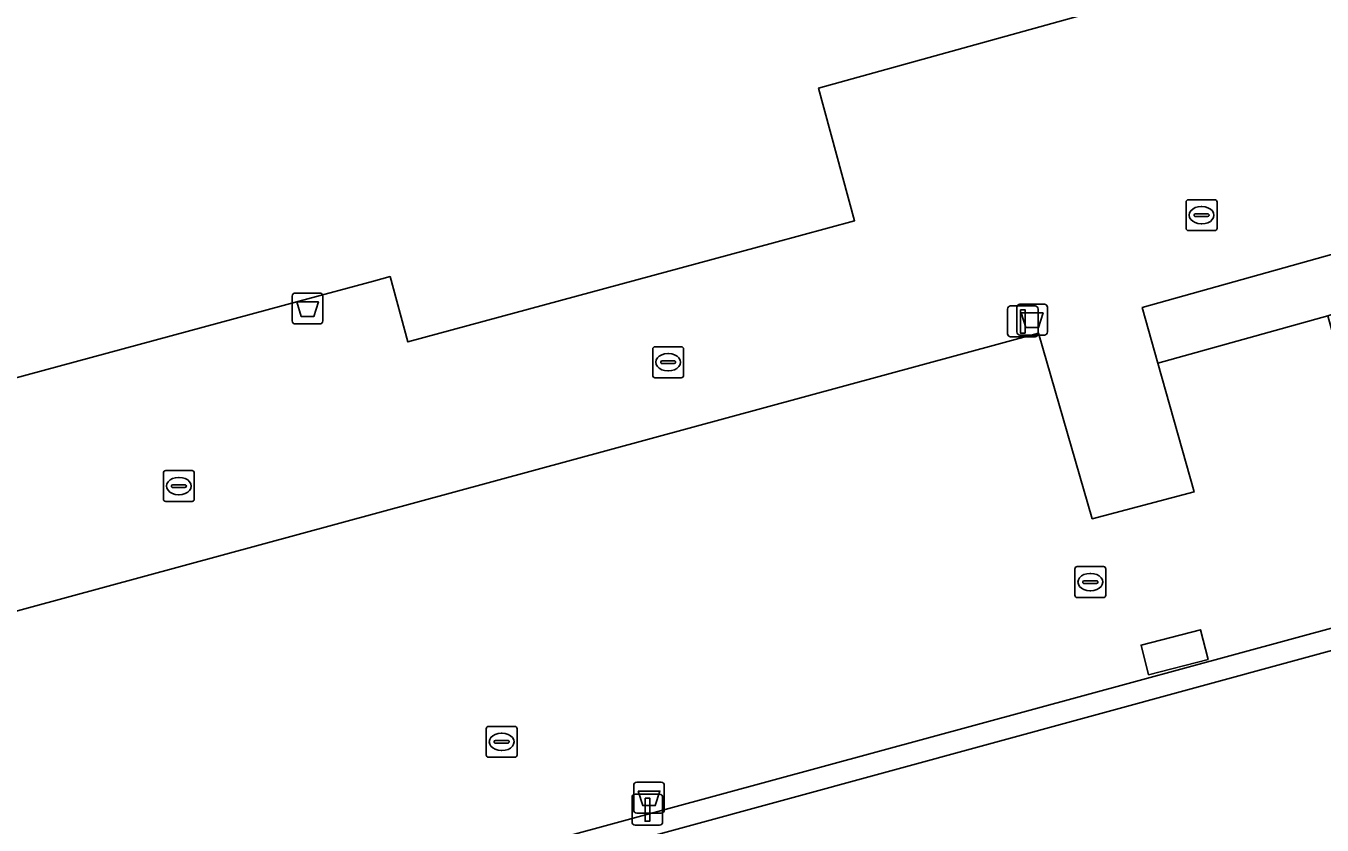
# Model space of a CAD drawing. Extents: x 159053 to 160042, y 380449 to 381423.
# Drawn here: x 159448.82 to 159490.79, y 380720.13 to 380745.99 of the extents above; entities that cross this region are included whole.
import ezdxf

# ---------------------------------------------------------------- set-up
doc = ezdxf.new("R2010")
doc.units = 0
for name, color, linetype in [('IMGEO_Afvalbak', 7, 'Continuous'), ('IMGEO_Groenvoorziening', 7, 'Continuous'), ('IMGEO_Hek', 7, 'Continuous'), ('IMGEO_Kolk', 7, 'Continuous'), ('IMGEO_Lichtmast', 7, 'Continuous'), ('IMGEO_Pand', 7, 'Continuous'), ('IMGEO_Terreindeel_open', 7, 'Continuous'), ('IMGEO_Voetpad_open', 7, 'Continuous')]:
    doc.layers.add(name, color=color, linetype=linetype)

msp = doc.modelspace()

# ---------------------------------------------------------------- linework, layer by layer
at = {"layer": 'IMGEO_Afvalbak'}
for p, q in [((159457.444, 380736.444), (159457.444, 380737.244)), ((159457.444, 380737.244), (159457.444, 380736.444)), ((159457.544, 380737.344), (159458.334, 380737.344)), ((159458.334, 380737.344), (159457.544, 380737.344)), ((159458.434, 380737.244), (159458.434, 380736.444)), ((159458.434, 380736.444), (159458.434, 380737.244)), ((159480.905, 380736.085), (159480.905, 380736.885)), ((159480.905, 380736.885), (159480.905, 380736.085)), ((159481.005, 380736.985), (159481.795, 380736.985)), ((159481.795, 380736.985), (159481.005, 380736.985)), ((159481.895, 380736.885), (159481.895, 380736.085)), ((159481.895, 380736.085), (159481.895, 380736.885)), ((159458.334, 380736.344), (159457.544, 380736.344)), ((159457.544, 380736.344), (159458.334, 380736.344)), ((159481.795, 380735.985), (159481.005, 380735.985)), ((159481.005, 380735.985), (159481.795, 380735.985)), ((159468.598, 380721.513), (159469.388, 380721.513)), ((159469.388, 380721.513), (159468.598, 380721.513)), ((159468.498, 380720.613), (159468.498, 380721.413)), ((159468.498, 380721.413), (159468.498, 380720.613)), ((159469.488, 380721.413), (159469.488, 380720.613)), ((159469.488, 380720.613), (159469.488, 380721.413)), ((159469.388, 380720.513), (159468.598, 380720.513)), ((159468.598, 380720.513), (159469.388, 380720.513))]:
    msp.add_line(p, q, dxfattribs=at)
for points in [[(159457.587, 380737.058), (159458.291, 380737.058), (159458.142, 380736.588), (159457.736, 380736.588), (159457.587, 380737.058)], [(159481.048, 380736.699), (159481.752, 380736.699), (159481.603, 380736.229), (159481.197, 380736.229), (159481.048, 380736.699)], [(159468.641, 380721.227), (159469.345, 380721.227), (159469.196, 380720.757), (159468.79, 380720.757), (159468.641, 380721.227)]]:
    msp.add_lwpolyline(points, dxfattribs=at)
for centre, start, end in [((159457.544, 380737.244), 90, 180), ((159457.544, 380737.244), 90, 180), ((159458.334, 380737.244), 0, 90), ((159458.334, 380737.244), 360, 90), ((159481.005, 380736.885), 90, 180), ((159481.005, 380736.885), 90, 180), ((159481.795, 380736.885), 0, 90), ((159481.795, 380736.885), 360, 90), ((159457.544, 380736.444), 180, 270), ((159457.544, 380736.444), 180, 270), ((159458.334, 380736.444), 270, 0), ((159458.334, 380736.444), 270, 0), ((159481.005, 380736.085), 180, 270), ((159481.005, 380736.085), 180, 270), ((159481.795, 380736.085), 270, 0), ((159481.795, 380736.085), 270, 0), ((159468.598, 380721.413), 90, 180), ((159468.598, 380721.413), 90, 180), ((159469.388, 380721.413), 0, 90), ((159469.388, 380721.413), 360, 90), ((159468.598, 380720.613), 180, 270), ((159468.598, 380720.613), 180, 270), ((159469.388, 380720.613), 270, 0), ((159469.388, 380720.613), 270, 0)]:
    msp.add_arc(centre, 0.1, start, end, dxfattribs=at)
at = {"layer": 'IMGEO_Groenvoorziening'}
msp.add_lwpolyline([(159553.595, 380743.504), (159449.413, 380715.163), (159449.34, 380715.143), (159467.142, 380649.68), (159468.467, 380645.095), (159511.647, 380656.884), (159511.466, 380657.516), (159468.706, 380645.806), (159449.988, 380714.56), (159553.359, 380742.767), (159572.094, 380674.071), (159529.309, 380662.376), (159529.481, 380661.752), (159572.753, 380673.566)], close=True, dxfattribs=at)
at = {"layer": 'IMGEO_Hek'}
msp.add_lwpolyline([(159449.413, 380715.163), (159553.595, 380743.504), (159572.753, 380673.566), (159529.481, 380661.752)], dxfattribs=at)
at = {"layer": 'IMGEO_Kolk'}
for p, q in [((159486.459, 380740.364), (159487.311, 380740.364)), ((159486.384, 380739.438), (159486.384, 380740.29)), ((159486.872, 380740.144), (159486.897, 380740.144)), ((159487.385, 380740.29), (159487.385, 380739.438)), ((159486.643, 380739.858), (159486.643, 380739.87)), ((159487.081, 380739.821), (159486.683, 380739.821)), ((159486.686, 380739.907), (159487.084, 380739.907)), ((159486.895, 380739.584), (159486.87, 380739.584)), ((159487.127, 380739.87), (159487.127, 380739.858)), ((159487.311, 380739.364), (159486.459, 380739.364)), ((159469.113, 380734.679), (159469.113, 380735.531)), ((159469.188, 380735.605), (159470.04, 380735.605)), ((159469.601, 380735.385), (159469.626, 380735.385)), ((159470.114, 380735.531), (159470.114, 380734.679)), ((159469.372, 380735.099), (159469.372, 380735.111)), ((159469.81, 380735.062), (159469.412, 380735.062)), ((159469.415, 380735.148), (159469.813, 380735.148)), ((159469.856, 380735.111), (159469.856, 380735.099)), ((159470.04, 380734.605), (159469.188, 380734.605)), ((159469.624, 380734.825), (159469.599, 380734.825)), ((159453.346, 380731.598), (159454.198, 380731.598)), ((159453.271, 380730.672), (159453.271, 380731.524)), ((159453.573, 380731.141), (159453.971, 380731.141)), ((159453.759, 380731.378), (159453.784, 380731.378)), ((159454.272, 380731.524), (159454.272, 380730.672)), ((159453.53, 380731.092), (159453.53, 380731.104)), ((159453.968, 380731.055), (159453.57, 380731.055)), ((159453.782, 380730.818), (159453.757, 380730.818)), ((159454.014, 380731.104), (159454.014, 380731.092)), ((159454.198, 380730.598), (159453.346, 380730.598)), ((159482.783, 380727.565), (159482.783, 380728.417)), ((159482.858, 380728.491), (159483.71, 380728.491)), ((159483.271, 380728.271), (159483.296, 380728.271)), ((159483.784, 380728.417), (159483.784, 380727.565)), ((159483.042, 380727.985), (159483.042, 380727.997)), ((159483.48, 380727.948), (159483.082, 380727.948)), ((159483.085, 380728.034), (159483.483, 380728.034)), ((159483.526, 380727.997), (159483.526, 380727.985)), ((159483.71, 380727.491), (159482.858, 380727.491)), ((159483.294, 380727.711), (159483.269, 380727.711)), ((159463.723, 380722.394), (159463.723, 380723.246)), ((159463.798, 380723.32), (159464.65, 380723.32)), ((159464.724, 380723.246), (159464.724, 380722.394)), ((159463.982, 380722.814), (159463.982, 380722.826)), ((159464.42, 380722.777), (159464.022, 380722.777)), ((159464.025, 380722.863), (159464.423, 380722.863)), ((159464.211, 380723.1), (159464.236, 380723.1)), ((159464.466, 380722.826), (159464.466, 380722.814)), ((159464.65, 380722.32), (159463.798, 380722.32)), ((159464.234, 380722.54), (159464.209, 380722.54))]:
    msp.add_line(p, q, dxfattribs=at)
for points in [[(159486.459, 380740.364), (159487.311, 380740.364)], [(159486.384, 380739.438), (159486.384, 380740.29)], [(159487.385, 380740.29), (159487.385, 380739.438)], [(159487.311, 380739.364), (159486.459, 380739.364)], [(159469.113, 380734.679), (159469.113, 380735.531)], [(159469.188, 380735.605), (159470.04, 380735.605)], [(159470.114, 380735.531), (159470.114, 380734.679)], [(159470.04, 380734.605), (159469.188, 380734.605)], [(159453.346, 380731.598), (159454.198, 380731.598)], [(159453.271, 380730.672), (159453.271, 380731.524)], [(159454.272, 380731.524), (159454.272, 380730.672)], [(159454.198, 380730.598), (159453.346, 380730.598)], [(159482.783, 380727.565), (159482.783, 380728.417)], [(159482.858, 380728.491), (159483.71, 380728.491)], [(159483.784, 380728.417), (159483.784, 380727.565)], [(159483.71, 380727.491), (159482.858, 380727.491)], [(159463.723, 380722.394), (159463.723, 380723.246)], [(159463.798, 380723.32), (159464.65, 380723.32)], [(159464.724, 380723.246), (159464.724, 380722.394)], [(159464.65, 380722.32), (159463.798, 380722.32)]]:
    msp.add_lwpolyline(points, dxfattribs=at)
for centre, radius, start, end in [((159486.461, 380740.288), 0.0765, 91.552, 178.448), ((159486.461, 380740.288), 0.0765, 91.552, 178.448), ((159487.309, 380740.288), 0.0765, 1.552, 88.448), ((159487.309, 380740.288), 0.0765, 1.552, 88.448), ((159486.683, 380739.867), 0.0403, 85.8775, 175.7526), ((159486.68, 380739.857), 0.0366, 178.938, 274.7102), ((159487.084, 380739.864), 0.043, 264.8664, 352.4533), ((159487.088, 380739.869), 0.0386, 1.7309, 96.639), ((159486.461, 380739.44), 0.0765, 181.552, 268.448), ((159486.461, 380739.44), 0.0765, 181.552, 268.448), ((159487.309, 380739.44), 0.0765, 271.552, 358.448), ((159487.309, 380739.44), 0.0765, 271.552, 358.448), ((159469.19, 380735.529), 0.0765, 91.552, 178.448), ((159469.19, 380735.529), 0.0765, 91.552, 178.448), ((159470.038, 380735.529), 0.0765, 1.552, 88.448), ((159470.038, 380735.529), 0.0765, 1.552, 88.448), ((159469.412, 380735.108), 0.0403, 85.8775, 175.7526), ((159469.409, 380735.098), 0.0366, 178.938, 274.7102), ((159469.813, 380735.105), 0.043, 264.8664, 352.4533), ((159469.817, 380735.11), 0.0386, 1.7309, 96.639), ((159469.19, 380734.681), 0.0765, 181.552, 268.448), ((159469.19, 380734.681), 0.0765, 181.552, 268.448), ((159470.038, 380734.681), 0.0765, 271.552, 358.448), ((159470.038, 380734.681), 0.0765, 271.552, 358.448), ((159453.348, 380731.522), 0.0765, 91.552, 178.448), ((159453.348, 380731.522), 0.0765, 91.552, 178.448), ((159454.196, 380731.522), 0.0765, 1.552, 88.448), ((159454.196, 380731.522), 0.0765, 1.552, 88.448), ((159453.57, 380731.101), 0.0403, 85.8775, 175.7526), ((159453.975, 380731.103), 0.0386, 1.7309, 96.639), ((159453.567, 380731.091), 0.0366, 178.938, 274.7102), ((159453.971, 380731.098), 0.043, 264.8664, 352.4533), ((159453.348, 380730.674), 0.0765, 181.552, 268.448), ((159453.348, 380730.674), 0.0765, 181.552, 268.448), ((159454.196, 380730.674), 0.0765, 271.552, 358.448), ((159454.196, 380730.674), 0.0765, 271.552, 358.448), ((159482.86, 380728.415), 0.0765, 91.552, 178.448), ((159482.86, 380728.415), 0.0765, 91.552, 178.448), ((159483.708, 380728.415), 0.0765, 1.552, 88.448), ((159483.708, 380728.415), 0.0765, 1.552, 88.448), ((159483.082, 380727.994), 0.0403, 85.8775, 175.7526), ((159483.079, 380727.984), 0.0366, 178.938, 274.7102), ((159483.483, 380727.991), 0.043, 264.8664, 352.4533), ((159483.487, 380727.996), 0.0386, 1.7309, 96.639), ((159482.86, 380727.567), 0.0765, 181.552, 268.448), ((159482.86, 380727.567), 0.0765, 181.552, 268.448), ((159483.708, 380727.567), 0.0765, 271.552, 358.448), ((159483.708, 380727.567), 0.0765, 271.552, 358.448), ((159463.8, 380723.244), 0.0765, 91.552, 178.448), ((159463.8, 380723.244), 0.0765, 91.552, 178.448), ((159464.648, 380723.244), 0.0765, 1.552, 88.448), ((159464.648, 380723.244), 0.0765, 1.552, 88.448), ((159464.022, 380722.823), 0.0403, 85.8775, 175.7526), ((159464.019, 380722.813), 0.0366, 178.938, 274.7102), ((159464.423, 380722.82), 0.043, 264.8664, 352.4533), ((159464.427, 380722.825), 0.0386, 1.7309, 96.639), ((159463.8, 380722.396), 0.0765, 181.552, 268.448), ((159463.8, 380722.396), 0.0765, 181.552, 268.448), ((159464.648, 380722.396), 0.0765, 271.552, 358.448), ((159464.648, 380722.396), 0.0765, 271.552, 358.448)]:
    msp.add_arc(centre, radius, start, end, dxfattribs=at)
for centre, major_axis, ratio, start_param, end_param in [((159486.871, 380739.864), (-0.387, 0.002), 0.722429, 4.712389, 7.853982), ((159486.896, 380739.864), (-0.39, 0.002), 0.717154, 1.570796, 4.712389), ((159469.6, 380735.105), (-0.387, 0.002), 0.722429, 4.712389, 7.853982), ((159469.625, 380735.105), (-0.39, 0.002), 0.717154, 1.570796, 4.712389), ((159453.758, 380731.098), (-0.387, 0.002), 0.722429, 4.712389, 7.853982), ((159453.783, 380731.098), (-0.39, 0.002), 0.717154, 1.570796, 4.712389), ((159483.27, 380727.991), (-0.387, 0.002), 0.722429, 4.712389, 7.853982), ((159483.295, 380727.991), (-0.39, 0.002), 0.717154, 1.570796, 4.712389), ((159464.21, 380722.82), (-0.387, 0.002), 0.722429, 4.712389, 7.853982), ((159464.235, 380722.82), (-0.39, 0.002), 0.717154, 1.570796, 4.712389)]:
    msp.add_ellipse(centre, major_axis=major_axis, ratio=ratio, start_param=start_param, end_param=end_param, dxfattribs=at)
at = {"layer": 'IMGEO_Lichtmast'}
for p, q in [((159480.602, 380736.026), (159480.602, 380736.826)), ((159480.602, 380736.826), (159480.602, 380736.026)), ((159480.702, 380736.926), (159481.492, 380736.926)), ((159481.492, 380736.926), (159480.702, 380736.926)), ((159481.592, 380736.826), (159481.592, 380736.026)), ((159481.592, 380736.026), (159481.592, 380736.826)), ((159481.492, 380735.926), (159480.702, 380735.926)), ((159480.702, 380735.926), (159481.492, 380735.926)), ((159468.546, 380721.127), (159469.336, 380721.127)), ((159469.336, 380721.127), (159468.546, 380721.127)), ((159468.446, 380720.227), (159468.446, 380721.027)), ((159468.446, 380721.027), (159468.446, 380720.227)), ((159469.436, 380721.027), (159469.436, 380720.227)), ((159469.436, 380720.227), (159469.436, 380721.027)), ((159469.336, 380720.127), (159468.546, 380720.127)), ((159468.546, 380720.127), (159469.336, 380720.127))]:
    msp.add_line(p, q, dxfattribs=at)
for points in [[(159481.022, 380736.801), (159481.172, 380736.801), (159481.172, 380736.051), (159481.022, 380736.051), (159481.022, 380736.801)], [(159468.866, 380721.002), (159469.016, 380721.002), (159469.016, 380720.252), (159468.866, 380720.252), (159468.866, 380721.002)]]:
    msp.add_lwpolyline(points, dxfattribs=at)
for centre, start, end in [((159480.702, 380736.826), 90, 180), ((159480.702, 380736.826), 90, 180), ((159481.492, 380736.826), 0, 90), ((159481.492, 380736.826), 360, 90), ((159480.702, 380736.026), 180, 270), ((159480.702, 380736.026), 180, 270), ((159481.492, 380736.026), 270, 0), ((159481.492, 380736.026), 270, 0), ((159468.546, 380721.027), 90, 180), ((159468.546, 380721.027), 90, 180), ((159469.336, 380721.027), 0, 90), ((159469.336, 380721.027), 360, 90), ((159468.546, 380720.227), 180, 270), ((159468.546, 380720.227), 180, 270), ((159469.336, 380720.227), 270, 0), ((159469.336, 380720.227), 270, 0)]:
    msp.add_arc(centre, 0.1, start, end, dxfattribs=at)
at = {"layer": 'IMGEO_Pand'}
msp.add_lwpolyline([(159448.347, 380734.557), (159457.662, 380737.079), (159460.07, 380737.731), (159460.61, 380737.877), (159461.182, 380735.763), (159473.023, 380738.97), (159475.648, 380739.681), (159474.485, 380743.977), (159485.623, 380747.065), (159484.288, 380751.883), (159489.424, 380753.307), (159487.34, 380760.822), (159451.701, 380750.993), (159451.463, 380751.873), (159450.958, 380753.738), (159450.402, 380753.587), (159443.367, 380751.682), (159443.825, 380750), (159443.845, 380749.926), (159444.68, 380746.858), (159448.057, 380734.478)], close=True, dxfattribs=at)
at = {"layer": 'IMGEO_Terreindeel_open'}
msp.add_lwpolyline([(159553.359, 380742.767), (159449.988, 380714.56), (159468.706, 380645.806), (159511.466, 380657.516), (159515.412, 380658.597), (159525.37, 380661.324), (159526.959, 380661.748), (159529.309, 380662.376), (159572.094, 380674.071)], close=True, dxfattribs=at)
at = {"layer": 'IMGEO_Voetpad_open'}
for points in [[(159556.768, 380750), (159519.294, 380739.805), (159517.637, 380746.026), (159516.161, 380745.569), (159517.857, 380739.426), (159516.535, 380739.079), (159516.661, 380738.637), (159516.154, 380738.495), (159492.74, 380732.128), (159492.255, 380731.98), (159490.978, 380736.612), (159485.469, 380735.078), (159486.64, 380730.907), (159483.347, 380730.038), (159481.602, 380736.051), (159446.317, 380726.455), (159449.413, 380715.163), (159553.595, 380743.504), (159572.753, 380673.566)], [(159485.623, 380747.065), (159474.485, 380743.977), (159475.648, 380739.681), (159473.023, 380738.97), (159461.182, 380735.763), (159460.61, 380737.877), (159460.07, 380737.731), (159457.662, 380737.079), (159448.347, 380734.557), (159448.057, 380734.478), (159444.68, 380746.858)], [(159441.13, 380746.369), (159437.527, 380745.385), (159438.402, 380742.226), (159433.652, 380740.943), (159435.374, 380734.679), (159431.07, 380733.488), (159431.787, 380730.761), (159434.407, 380731.441), (159435.448, 380727.527), (159439.899, 380728.695), (159441.313, 380723.068), (159441.424, 380723.096), (159445.92, 380724.227), (159445.386, 380726.202), (159446.317, 380726.455), (159481.602, 380736.051), (159483.347, 380730.038), (159486.64, 380730.907), (159485.469, 380735.078), (159484.963, 380736.881), (159491.705, 380738.76)]]:
    msp.add_lwpolyline(points, dxfattribs=at)
for points in [[(159484.963, 380736.881), (159485.469, 380735.078), (159490.978, 380736.612), (159491.469, 380736.764), (159492.204, 380736.966), (159491.705, 380738.76)], [(159487.098, 380725.488), (159486.852, 380726.448), (159484.925, 380725.954), (159485.171, 380724.994)], [(159484.925, 380725.954), (159486.852, 380726.448), (159487.098, 380725.488), (159485.171, 380724.994)]]:
    msp.add_lwpolyline(points, close=True, dxfattribs=at)

doc.saveas('drawing.dxf')
